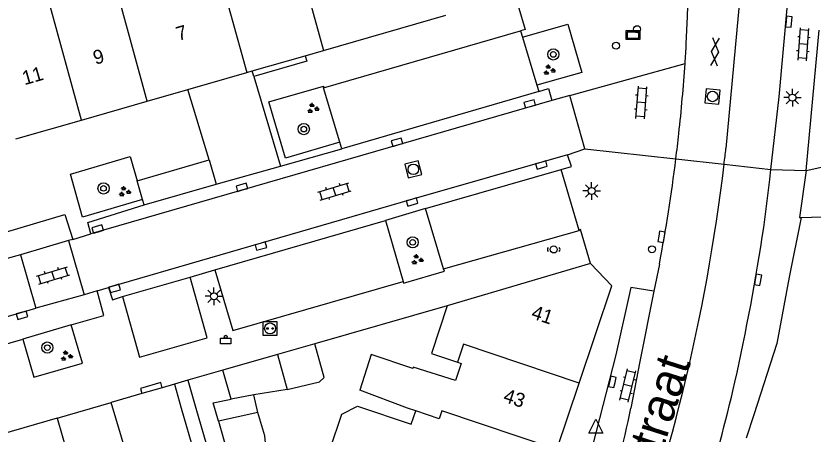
# Model space of a CAD drawing. Extents: x 132998 to 136004, y 396998 to 398512.
# Drawn here: x 134699.8 to 134756.6, y 397498.2 to 397527.9 of the extents above; entities that cross this region are included whole.
import ezdxf

# ---------------------------------------------------------------- set-up
doc = ezdxf.new("R2010")
doc.units = 0
for name, color, linetype in [('gg-afsc-erfafscheiding', 7, 'Continuous'), ('gg-afsc-hekwerk', 7, 'Continuous'), ('gg-afsc-muur', 7, 'Continuous'), ('gg-anno-huisnummerreeks BGT', 7, 'Continuous'), ('gg-anno-openbare ruimte label', 7, 'Continuous'), ('gg-bbg-bijgebouw', 7, 'Continuous'), ('gg-bbg-gedigitaliseerde bebouwing', 7, 'Continuous'), ('gg-bbg-gedigitaliseerde bijgebouw', 7, 'Continuous'), ('gg-bbg-hoofdgebouw', 7, 'Continuous'), ('gg-bbg-luifel en loopbrug', 7, 'Continuous'), ('gg-bbg-tussenscheiding', 7, 'Continuous'), ('gg-knt-verharding', 7, 'Continuous'), ('gg-knt-verharding nz', 7, 'Continuous'), ('gt-grn-weggrens', 7, 'Continuous'), ('gt-symb-afvalbak', 7, 'Continuous'), ('gt-symb-boom', 7, 'Continuous'), ('gt-symb-gesloten verharding', 7, 'Continuous'), ('gt-symb-groenvak', 7, 'Continuous'), ('gt-symb-klinker verharding', 7, 'Continuous'), ('gt-symb-kolk', 7, 'Continuous'), ('gt-symb-laadpunt elektrisch vervoer', 7, 'Continuous'), ('gt-symb-lichtmast', 7, 'Continuous'), ('gt-symb-paal', 7, 'Continuous'), ('gt-symb-peilbuis', 7, 'Continuous'), ('gt-symb-rioolschacht', 7, 'Continuous'), ('gt-symb-straatnaambord', 7, 'Continuous'), ('gt-symb-waterafsluiter', 7, 'Continuous')]:
    doc.layers.add(name, color=color, linetype=linetype)

# ---------------------------------------------------------------- blocks, each defined once
blk = doc.blocks.new('gt0-KL1')
at = {"layer": 'gt-symb-klinker verharding'}
for p, q in [((-1.15, 0.3), (1.15, 0.3)), ((-1, -0.3), (-1, 0.3)), ((-0.5, 0.3), (-0.5, 0.45)), ((0, -0.3), (0, 0.3)), ((0.5, 0.3), (0.5, 0.45)), ((1, -0.3), (1, 0.3)), ((-1.15, -0.3), (1.15, -0.3)), ((-0.5, -0.45), (-0.5, -0.3)), ((0.5, -0.45), (0.5, -0.3))]:
    blk.add_line(p, q, dxfattribs=at)
blk = doc.blocks.new('gt0-KOLK')
at = {"layer": 'gt-symb-kolk'}
blk.add_lwpolyline([(0, 0), (0.375, 0), (0.375, 0.4), (-0.375, 0.4), (-0.375, 0), (0, 0)], dxfattribs=at)
blk = doc.blocks.new('gt0-BOOM')
at = {"layer": 'gt-symb-boom'}
for radius in [0.4, 0.2]:
    blk.add_circle((0, 0), radius, dxfattribs=at)
blk = doc.blocks.new('gt0-PBUIS')
at = {"layer": 'gt-symb-peilbuis'}
blk.add_circle((0, 0), 0.25, dxfattribs=at)
for centre, start, end in [((-0.207, 0), 141.9073, 218.0927), ((0.207, 0), 321.9073, 38.0927)]:
    blk.add_arc(centre, 0.243, start, end, dxfattribs=at)
blk = doc.blocks.new('gt0-PAAL')
at = {"layer": 'gt-symb-paal'}
blk.add_circle((0, 0), 0.25, dxfattribs=at)
blk = doc.blocks.new('gt0-LMAST')
at = {"layer": 'gt-symb-lichtmast'}
for p, q in [((-0.005, 0.246), (-0.005, 0.621)), ((-0.182, 0.173), (-0.447, 0.438)), ((0.172, 0.173), (0.437, 0.438)), ((-0.255, -0.004), (-0.63, -0.004)), ((-0.182, -0.181), (-0.447, -0.446)), ((-0.005, -0.254), (-0.005, -0.629)), ((0.437, -0.446), (0.172, -0.181)), ((0.245, -0.004), (0.62, -0.004))]:
    blk.add_line(p, q, dxfattribs=at)
blk.add_circle((-0.005, -0.004), 0.25, dxfattribs=at)
blk = doc.blocks.new('gt0-GRVAK')
at = {"layer": 'gt-symb-groenvak'}
for p, q in [((-0.11, 0.189), (-0.228, 0.24)), ((-0.182, 0.153), (0.088, 0.153)), ((-0.091, 0.211), (-0.156, 0.322)), ((-0.047, 0.214), (-0.047, 0.393)), ((-0.004, 0.211), (0.061, 0.322)), ((0.015, 0.189), (0.133, 0.24)), ((0.262, -0.052), (0.197, 0.059)), ((0.305, -0.049), (0.305, 0.13)), ((0.349, -0.052), (0.414, 0.059)), ((-0.245, -0.228), (-0.363, -0.177)), ((-0.318, -0.264), (-0.047, -0.264)), ((-0.226, -0.206), (-0.291, -0.095)), ((-0.183, -0.203), (-0.183, -0.024)), ((-0.139, -0.206), (-0.074, -0.095)), ((-0.12, -0.228), (-0.002, -0.177)), ((0.243, -0.074), (0.125, -0.023)), ((0.17, -0.11), (0.441, -0.11)), ((0.368, -0.074), (0.486, -0.023))]:
    blk.add_line(p, q, dxfattribs=at)
blk = doc.blocks.new('gt0-RS')
at = {"layer": 'gt-symb-rioolschacht'}
blk.add_lwpolyline([(-0.5, -0.5), (0.5, -0.5), (0.5, 0.5), (-0.5, 0.5)], close=True, dxfattribs=at)
blk.add_circle((0, 0), 0.375, dxfattribs=at)
blk = doc.blocks.new('gt0-ABAK')
at = {"layer": 'gt-symb-afvalbak'}
blk.add_lwpolyline([(0.375, -0.5), (-0.375, -0.5), (-0.375, -0.1), (0.375, -0.1)], close=True, dxfattribs=at)
blk.add_circle((0, 0), 0.1, dxfattribs=at)
blk = doc.blocks.new('gt0-LEV')
at = {"layer": 'gt-symb-laadpunt elektrisch vervoer'}
blk.add_lwpolyline([(-0.486, 0.501), (0.486, 0.501), (0.486, -0.499), (-0.486, -0.499)], close=True, dxfattribs=at)
for centre, radius in [((0, 0), 0.393), ((-0.186, 0), 0.0566), ((0.186, 0), 0.0566)]:
    blk.add_circle(centre, radius, dxfattribs=at)
blk = doc.blocks.new('gt0-WAFSL')
at = {"layer": 'gt-symb-waterafsluiter'}
for p, q in [((-0.5, -0.333), (0, 0.667)), ((0, 0.667), (0.5, -0.333)), ((0.5, -0.333), (-0.5, -0.333))]:
    blk.add_line(p, q, dxfattribs=at)
blk = doc.blocks.new('gt0-SBORD')
at = {"layer": 'gt-symb-straatnaambord'}
blk.add_lwpolyline([(-0.5, 0.295), (-0.5, -0.295), (0.5, -0.295), (0.5, 0.295), (-0.5, 0.295)], dxfattribs=at)
blk.add_lwpolyline([(-0.417, -0.212), (0.417, -0.212), (0.417, 0.212), (-0.417, 0.212)], close=True, dxfattribs=at)
blk = doc.blocks.new('gt0-GESVH1')
at = {"layer": 'gt-symb-gesloten verharding'}
for p, q in [((-0.992, -0.261), (0.008, 0.239)), ((0.008, -0.261), (-0.992, 0.239)), ((0.008, 0.239), (1.008, -0.261)), ((1.008, 0.239), (0.008, -0.261))]:
    blk.add_line(p, q, dxfattribs=at)

msp = doc.modelspace()

# ---------------------------------------------------------------- linework, layer by layer
at = {"layer": 'gg-afsc-erfafscheiding'}
msp.add_line((134714.517, 397502.693), (134712.027, 397501.978), dxfattribs=at)
at = {"layer": 'gg-afsc-hekwerk'}
msp.add_line((134712.027, 397501.978), (134711.06, 397501.7), dxfattribs=at)
msp.add_lwpolyline([(134755.699, 397513.564), (134754.842, 397509.318), (134753.972, 397504.607), (134752.335, 397499.511), (134751.791, 397497.865)], dxfattribs=at)
at = {"layer": 'gg-afsc-muur'}
for p, q in [((134730.491, 397507.279), (134721.06, 397504.571)), ((134712.027, 397501.978), (134712.595, 397500)), ((134712.595, 397500), (134713.766, 397495.922))]:
    msp.add_line(p, q, dxfattribs=at)
at = {"layer": 'gg-bbg-bijgebouw'}
msp.add_line((134718.41, 397503.81), (134714.517, 397502.693), dxfattribs=at)
at = {"layer": 'gg-bbg-gedigitaliseerde bebouwing'}
for points in [[(134728.259, 397499.803), (134727.673, 397500), (134724.271, 397501.275)], [(134722.156, 397497.104), (134722.986, 397499.577), (134724.102, 397500.132), (134727.937, 397498.844), (134728.259, 397499.803)]]:
    msp.add_lwpolyline(points, dxfattribs=at)
at = {"layer": 'gg-bbg-gedigitaliseerde bijgebouw'}
for p, q in [((134718.41, 397503.81), (134719.108, 397501.316)), ((134715.109, 397500.632), (134714.517, 397502.693)), ((134719.108, 397501.316), (134716.734, 397500.948)), ((134717.019, 397499.691), (134716.734, 397500.948)), ((134714.201, 397499.073), (134715.043, 397496.14))]:
    msp.add_line(p, q, dxfattribs=at)
for points in [[(134714.201, 397499.073), (134713.825, 397500.383), (134715.109, 397500.632)], [(134717.269, 397496.52), (134717.639, 397496.564), (134717.508, 397498.034), (134717.019, 397499.691)]]:
    msp.add_lwpolyline(points, dxfattribs=at)
at = {"layer": 'gg-bbg-hoofdgebouw'}
for p, q in [((134721.691, 397525.465), (134730.405, 397527.968)), ((134756.056, 397516.904), (134756.983, 397526.911)), ((134716.61, 397524.005), (134720.378, 397525.088)), ((134720.378, 397525.088), (134721.691, 397525.465)), ((134712.018, 397522.686), (134716.226, 397523.895)), ((134716.226, 397523.895), (134716.61, 397524.005)), ((134709.117, 397521.853), (134712.018, 397522.686)), ((134704.44, 397520.509), (134709.117, 397521.853)), ((134699.762, 397519.165), (134704.44, 397520.509)), ((134755.699, 397513.564), (134765.843, 397513.926)), ((134740.71, 397510.29), (134730.491, 397507.279)), ((134738.313, 397497.042), (134739.905, 397501.783)), ((134710.195, 397501.45), (134708.755, 397501.033)), ((134711.06, 397501.7), (134710.195, 397501.45)), ((134711.06, 397501.7), (134711.551, 397500)), ((134708.755, 397501.033), (134706.571, 397500.401)), ((134702.726, 397499.288), (134706.571, 397500.401)), ((134711.551, 397500), (134714.277, 397490.555)), ((134702.726, 397499.288), (134698.712, 397498.126))]:
    msp.add_line(p, q, dxfattribs=at)
for points in [[(134756.056, 397516.904), (134755.59, 397513.56), (134755.699, 397513.564)], [(134739.905, 397501.783), (134742.23, 397508.71), (134740.71, 397510.29)], [(134730.491, 397507.279), (134729.379, 397503.885), (134731.223, 397503.27)], [(134731.223, 397503.27), (134731.493, 397503.18), (134731.086, 397501.959), (134728.072, 397502.92), (134728.041, 397502.826), (134725.087, 397503.808), (134724.271, 397501.275)]]:
    msp.add_lwpolyline(points, dxfattribs=at)
at = {"layer": 'gg-bbg-luifel en loopbrug'}
msp.add_line((134721.06, 397504.571), (134718.41, 397503.81), dxfattribs=at)
msp.add_lwpolyline([(134719.108, 397501.316), (134721.392, 397501.877), (134721.743, 397502.188), (134721.06, 397504.571)], dxfattribs=at)
at = {"layer": 'gg-bbg-tussenscheiding'}
for p, q in [((134719.348, 397533.81), (134721.691, 397525.465)), ((134709.117, 397521.853), (134706.732, 397530.592)), ((134704.44, 397520.509), (134702.04, 397529.264)), ((134756.056, 397516.904), (134771.138, 397520.345)), ((134716.734, 397500.948), (134715.109, 397500.632)), ((134709.852, 397489.274), (134706.571, 397500.401)), ((134717.019, 397499.691), (134714.201, 397499.073)), ((134702.726, 397499.288), (134705.893, 397488.128))]:
    msp.add_line(p, q, dxfattribs=at)
for points in [[(134712.582, 397536.93), (134713.887, 397532.263), (134716.226, 397523.895)], [(134739.905, 397501.783), (134731.654, 397504.553), (134731.223, 397503.27)], [(134738.313, 397497.042), (134730.112, 397499.796), (134729.927, 397499.243), (134728.259, 397499.803)]]:
    msp.add_lwpolyline(points, dxfattribs=at)
at = {"layer": 'gg-knt-verharding'}
for p, q in [((134721.693, 397522.813), (134735.726, 397526.867)), ((134735.726, 397526.867), (134735.865, 397526.401)), ((134735.865, 397526.401), (134736.879, 397522.991)), ((134716.724, 397523.611), (134716.61, 397524.005)), ((134722.848, 397518.943), (134721.693, 397522.813)), ((134736.879, 397522.991), (134737.012, 397522.545)), ((134739.237, 397522.263), (134737.959, 397521.9)), ((134740.297, 397518.45), (134739.237, 397522.263)), ((134722.993, 397518.456), (134722.848, 397518.943)), ((134718.613, 397517.226), (134722.993, 397518.456)), ((134739.073, 397518.042), (134740.297, 397518.45)), ((134708.412, 397516.184), (134713.533, 397517.665)), ((134713.533, 397517.665), (134714.05, 397515.945)), ((134714.05, 397515.945), (134718.613, 397517.226)), ((134739.9, 397512.639), (134738.62, 397516.976)), ((134708.801, 397514.854), (134708.412, 397516.184)), ((134708.916, 397514.462), (134708.801, 397514.854)), ((134728.954, 397514.209), (134726.107, 397513.362)), ((134730.234, 397509.908), (134728.954, 397514.209)), ((134726.107, 397513.362), (134727.364, 397509.019)), ((134730.234, 397509.908), (134739.9, 397512.639)), ((134703.838, 397512.006), (134705.105, 397512.396)), ((134703.525, 397511.929), (134700.097, 397510.914)), ((134703.525, 397511.929), (134704.637, 397508.064)), ((134700.097, 397510.914), (134701.206, 397507.102)), ((134712.191, 397509.324), (134713.952, 397509.835)), ((134745.609, 397510.238), (134745.223, 397508.317)), ((134705.559, 397508.338), (134706.373, 397508.58)), ((134704.637, 397508.064), (134701.206, 397507.102)), ((134703.72, 397505.933), (134700.274, 397504.911)), ((134690.99, 397502.235), (134700.274, 397504.911)), ((134744.22, 397503.319), (134743.578, 397500))]:
    msp.add_line(p, q, dxfattribs=at)
for points in [[(134753.553, 397516.996), (134754.142, 397522.162), (134755.923, 397541.919), (134757.077, 397554.294), (134758.92, 397574.694), (134759.493, 397580.394)], [(134747.525, 397525.935), (134747.62, 397527.883), (134747.725, 397531.537)], [(134735.348, 397529.387), (134736.059, 397526.965), (134735.726, 397526.867)], [(134735.865, 397526.401), (134739.083, 397527.341), (134740.078, 397523.899), (134736.879, 397522.991)], [(134720.378, 397525.088), (134720.491, 397524.694), (134716.724, 397523.611)], [(134722.848, 397518.943), (134718.969, 397517.802), (134717.801, 397521.814), (134721.675, 397522.917), (134721.693, 397522.813)], [(134737.012, 397522.545), (134737.71, 397522.755), (134737.959, 397521.9)], [(134708.801, 397514.854), (134704.511, 397513.604), (134703.667, 397516.652), (134707.914, 397517.911), (134708.412, 397516.184)], [(134738.62, 397516.976), (134739.351, 397517.19), (134739.073, 397518.042)], [(134753.041, 397512.858), (134753.471, 397516.273), (134753.553, 397516.996)], [(134705.105, 397512.396), (134704.894, 397513.221), (134708.916, 397514.462)], [(134697.895, 397512.202), (134703.27, 397513.777), (134703.838, 397512.006)], [(134740.71, 397510.29), (134739.988, 397512.717), (134739.9, 397512.639)], [(134713.952, 397509.835), (134715.224, 397505.518), (134727.364, 397509.019)], [(134727.364, 397509.019), (134727.391, 397508.9), (134730.296, 397509.742), (134730.234, 397509.908)], [(134707.373, 397507.934), (134708.588, 397503.618), (134713.393, 397504.999), (134712.191, 397509.324)], [(134706.373, 397508.58), (134706.655, 397507.696), (134707.373, 397507.934)], [(134745.223, 397508.317), (134743.566, 397508.591), (134742.507, 397503.791)], [(134703.72, 397505.933), (134706.042, 397506.589), (134705.559, 397508.338)], [(134700.274, 397504.911), (134701.048, 397502.19), (134704.51, 397503.19), (134703.72, 397505.933)], [(134742.507, 397503.791), (134740.868, 397497.398), (134742.605, 397496.942), (134742.339, 397495.993), (134740.632, 397496.453), (134739.376, 397492.481), (134738.028, 397488.539), (134717.735, 397436.192), (134714.526, 397427.761)], [(134710.195, 397501.45), (134710.09, 397501.815), (134708.649, 397501.398), (134708.755, 397501.033)]]:
    msp.add_lwpolyline(points, dxfattribs=at)
for centre, radius, start, end in [((134647.727, 397531.474), 99.951, 356.02391, 356.82342), ((134625.828, 397532.798), 121.89, 353.75698, 356.11665), ((134640.665, 397531.124), 106.958, 352.81102, 353.78405), ((134626.482, 397532.725), 121.231, 349.31024, 352.89909), ((134593.633, 397536.889), 161.21, 347.44611, 351.42709), ((134623.644, 397531.351), 130.716, 339.29838, 346.95608), ((134680.864, 397512.734), 63.993, 334.61494, 348.52218)]:
    msp.add_arc(centre, radius, start, end, dxfattribs=at)
at = {"layer": 'gg-knt-verharding nz'}
for p, q in [((134752.601, 397542.771), (134750.345, 397518.485)), ((134737.012, 397522.545), (134722.993, 397518.456)), ((134737.959, 397521.9), (134705.105, 397512.396)), ((134728.954, 397514.209), (134738.62, 397516.976)), ((134708.916, 397514.462), (134714.05, 397515.945)), ((134713.952, 397509.835), (134726.107, 397513.362)), ((134703.838, 397512.006), (134703.525, 397511.929)), ((134700.097, 397510.914), (134698.39, 397510.442)), ((134707.373, 397507.934), (134712.191, 397509.324)), ((134705.559, 397508.338), (134704.637, 397508.064)), ((134745.223, 397508.317), (134744.22, 397503.319))]:
    msp.add_line(p, q, dxfattribs=at)
for points in [[(134739.073, 397518.042), (134727.943, 397514.862), (134706.373, 397508.58)], [(134648.272, 397491.807), (134686.083, 397502.693), (134701.206, 397507.102)]]:
    msp.add_lwpolyline(points, dxfattribs=at)
for centre, radius, start, end in [((134580.942, 397537.225), 170.437, 353.30748, 353.68745), ((134617.076, 397533.167), 134.076, 339.22953, 353.23034)]:
    msp.add_arc(centre, radius, start, end, dxfattribs=at)
at = {"layer": 'gt-grn-weggrens'}
for p, q in [((134739.237, 397522.263), (134747.438, 397524.543)), ((134716.724, 397523.611), (134718.613, 397517.226)), ((134713.533, 397517.665), (134712.018, 397522.686)), ((134740.297, 397518.45), (134746.783, 397517.739)), ((134746.783, 397517.739), (134750.217, 397517.362)), ((134750.217, 397517.362), (134753.553, 397516.996)), ((134753.553, 397516.996), (134756.056, 397516.904))]:
    msp.add_line(p, q, dxfattribs=at)

# ---------------------------------------------------------------- block references
at = {"layer": 'gt-symb-afvalbak'}
msp.add_blockref('gt0-ABAK', (134714.718, 397505.082), dxfattribs=at)
at = {"layer": 'gt-symb-boom'}
for p in [(134738.053, 397525.181), (134720.283, 397519.863), (134706.016, 397515.642), (134728.039, 397511.799), (134702.014, 397504.305)]:
    msp.add_blockref('gt0-BOOM', p, dxfattribs=at)
at = {"layer": 'gt-symb-gesloten verharding', "rotation": 85.58371655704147}
msp.add_blockref('gt0-GESVH1', (134749.555, 397525.363), dxfattribs=at)
at = {"layer": 'gt-symb-groenvak'}
for p in [(134737.748, 397524.061), (134720.922, 397521.333), (134707.505, 397515.41), (134728.348, 397510.563), (134703.366, 397503.707)]:
    msp.add_blockref('gt0-GRVAK', p, dxfattribs=at)
at = {"layer": 'gt-symb-klinker verharding'}
for p, rotation in [((134755.873, 397525.901), 85.64084837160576), ((134744.325, 397521.753), 85.75513794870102), ((134722.469, 397515.422), 16.913217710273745), ((134702.426, 397509.438), 16.913217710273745), ((134743.365, 397501.613), 76.35276166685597)]:
    msp.add_blockref('gt0-KL1', p, dxfattribs=dict(at, rotation=rotation))
at = {"layer": 'gt-symb-kolk'}
for p, rotation in [((134754.632, 397527.521), -95.22036163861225), ((134736.428, 397521.468), 15.739225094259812), ((134726.972, 397518.736), 16.117208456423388), ((134737.157, 397517.494), -164.05127881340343), ((134715.926, 397515.529), 16.193706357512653), ((134727.943, 397514.862), -164.05903798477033), ((134705.658, 397512.551), 16.175956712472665), ((134745.562, 397512.233), -99.7259656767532), ((134717.171, 397511.723), -163.75754791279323), ((134752.44, 397509.163), -99.90507920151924), ((134706.752, 397508.709), -163.8650451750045), ((134700.155, 397506.802), -164.05127881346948), ((134742.449, 397501.818), 76.53322310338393)]:
    msp.add_blockref('gt0-KOLK', p, dxfattribs=dict(at, rotation=rotation))
at = {"layer": 'gt-symb-laadpunt elektrisch vervoer'}
msp.add_blockref('gt0-LEV', (134717.881, 397505.668), dxfattribs=at)
at = {"layer": 'gt-symb-lichtmast'}
for p in [(134755.092, 397522.111), (134740.784, 397515.46), (134713.888, 397507.964)]:
    msp.add_blockref('gt0-LMAST', p, dxfattribs=at)
at = {"layer": 'gt-symb-paal'}
for p in [(134744.021, 397526.977), (134742.523, 397525.803), (134745.076, 397511.305)]:
    msp.add_blockref('gt0-PAAL', p, dxfattribs=at)
at = {"layer": 'gt-symb-peilbuis'}
msp.add_blockref('gt0-PBUIS', (134738.083, 397511.294), dxfattribs=at)
at = {"layer": 'gt-symb-rioolschacht'}
for p, rotation in [((134749.395, 397522.186), -6.030008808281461), ((134728.08, 397516.996), -165.4724885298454)]:
    msp.add_blockref('gt0-RS', p, dxfattribs=dict(at, rotation=rotation))
at = {"layer": 'gt-symb-straatnaambord'}
msp.add_blockref('gt0-SBORD', (134743.73, 397526.56), dxfattribs=at)
at = {"layer": 'gt-symb-waterafsluiter'}
msp.add_blockref('gt0-WAFSL', (134741.087, 397498.535), dxfattribs=at)

# ---------------------------------------------------------------- texts
at = {"layer": 'gg-anno-huisnummerreeks BGT'}
for s, rotation, p in [('7', 16, (134711.35, 397526.136)), ('9', 16, (134705.439, 397524.437)), ('11', 16, (134700.387, 397522.986)), ('41', 341.5, (134736.419, 397506.411)), ('43', 341.5, (134734.427, 397500.476))]:
    msp.add_text(s, height=1, rotation=rotation, dxfattribs=at).set_placement(p)
at = {"layer": 'gg-anno-openbare ruimte label'}
msp.add_text('Koestraat', height=2.5, rotation=72.3, dxfattribs=at).set_placement((134743.508, 397489.616))

doc.saveas('drawing.dxf')
